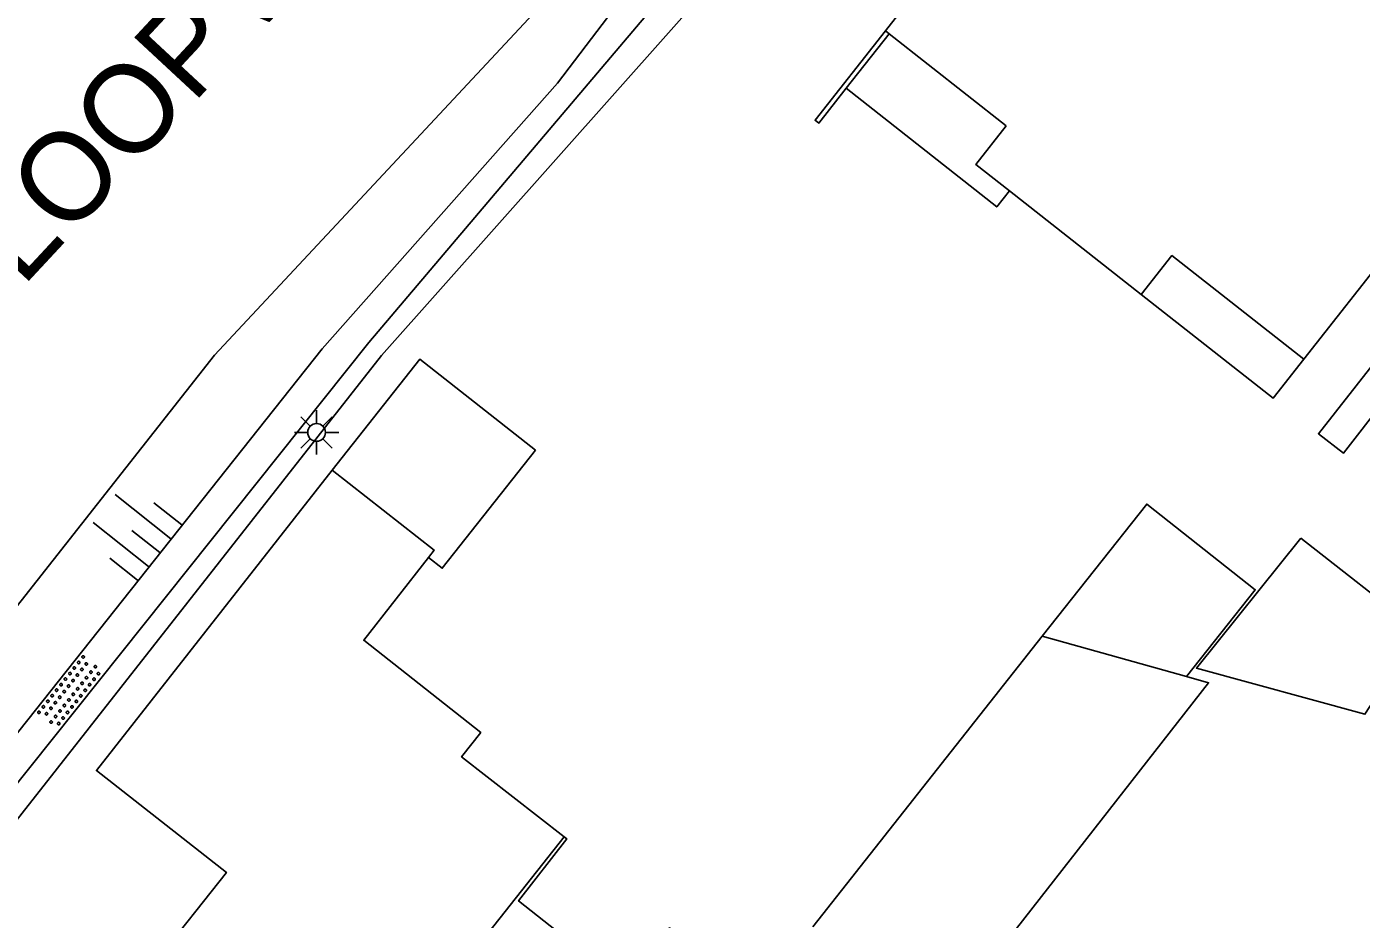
# Model space of a CAD drawing. Extents: x 126000 to 131009, y 393000 to 395500.
# Drawn here: x 130763.15 to 130800.8, y 394969.35 to 394994.55 of the extents above; entities that cross this region are included whole.
import ezdxf

# ---------------------------------------------------------------- set-up
doc = ezdxf.new("R2010")
doc.units = 0
for name, color, linetype in [('gg-afsc-erfafscheiding', 7, 'Continuous'), ('gg-afsc-muur', 7, 'Continuous'), ('gg-anno-naam water', 7, 'Continuous'), ('gg-bbg-gedigitaliseerde bebouwing', 7, 'Continuous'), ('gg-bbg-gedigitaliseerde bijgebouw', 7, 'Continuous'), ('gg-bbg-hoofdgebouw', 7, 'Continuous'), ('gg-bbg-luifel en loopbrug', 7, 'Continuous'), ('gg-bbg-tussenscheiding', 7, 'Continuous'), ('gg-knt-onverhard', 7, 'Continuous'), ('gg-kntw-beschoeiing', 7, 'Continuous'), ('gt-symb-lichtmast', 7, 'Continuous'), ('gt-symb-overige verharding', 7, 'Continuous'), ('gt-symb-talud symbool', 7, 'Continuous')]:
    doc.layers.add(name, color=color, linetype=linetype)

# ---------------------------------------------------------------- blocks, each defined once
blk = doc.blocks.new('gt0-OVH')
at = {"layer": 'gt-symb-overige verharding'}
for points in [[(-0.972, 0.298), (-0.967, 0.308), (-0.965, 0.319), (-0.966, 0.33), (-0.971, 0.34), (-0.978, 0.348), (-0.988, 0.353), (-0.999, 0.355), (-1.01, 0.354), (-1.02, 0.349), (-1.028, 0.342), (-1.033, 0.332), (-1.035, 0.321), (-1.034, 0.31), (-1.029, 0.3), (-1.022, 0.292), (-1.012, 0.287), (-1.001, 0.285), (-0.99, 0.286), (-0.98, 0.291)], [(-0.872, 0.106), (-0.867, 0.116), (-0.865, 0.126), (-0.866, 0.137), (-0.871, 0.147), (-0.878, 0.156), (-0.888, 0.161), (-0.899, 0.163), (-0.91, 0.162), (-0.92, 0.157), (-0.928, 0.15), (-0.933, 0.14), (-0.935, 0.129), (-0.934, 0.118), (-0.929, 0.108), (-0.922, 0.1), (-0.912, 0.095), (-0.901, 0.092), (-0.89, 0.094), (-0.88, 0.098)], [(-0.772, 0.298), (-0.767, 0.308), (-0.765, 0.319), (-0.766, 0.33), (-0.771, 0.34), (-0.778, 0.348), (-0.788, 0.353), (-0.799, 0.355), (-0.81, 0.354), (-0.82, 0.349), (-0.828, 0.342), (-0.833, 0.332), (-0.835, 0.321), (-0.834, 0.31), (-0.829, 0.3), (-0.822, 0.292), (-0.812, 0.287), (-0.801, 0.285), (-0.79, 0.286), (-0.78, 0.291)], [(-0.672, 0.106), (-0.667, 0.116), (-0.665, 0.126), (-0.666, 0.137), (-0.671, 0.147), (-0.678, 0.156), (-0.688, 0.161), (-0.699, 0.163), (-0.71, 0.162), (-0.72, 0.157), (-0.728, 0.15), (-0.733, 0.14), (-0.735, 0.129), (-0.734, 0.118), (-0.729, 0.108), (-0.722, 0.1), (-0.712, 0.095), (-0.701, 0.092), (-0.69, 0.094), (-0.68, 0.098)], [(-0.572, 0.298), (-0.567, 0.308), (-0.565, 0.319), (-0.566, 0.33), (-0.571, 0.34), (-0.578, 0.348), (-0.588, 0.353), (-0.599, 0.355), (-0.61, 0.354), (-0.62, 0.349), (-0.628, 0.342), (-0.633, 0.332), (-0.635, 0.321), (-0.634, 0.31), (-0.629, 0.3), (-0.622, 0.292), (-0.612, 0.287), (-0.601, 0.285), (-0.59, 0.286), (-0.58, 0.291)], [(-0.472, 0.106), (-0.467, 0.116), (-0.465, 0.126), (-0.466, 0.137), (-0.471, 0.147), (-0.478, 0.156), (-0.488, 0.161), (-0.499, 0.163), (-0.51, 0.162), (-0.52, 0.157), (-0.528, 0.15), (-0.533, 0.14), (-0.535, 0.129), (-0.534, 0.118), (-0.529, 0.108), (-0.522, 0.1), (-0.512, 0.095), (-0.501, 0.092), (-0.49, 0.094), (-0.48, 0.098)], [(-0.372, 0.298), (-0.367, 0.308), (-0.365, 0.319), (-0.366, 0.33), (-0.371, 0.34), (-0.378, 0.348), (-0.388, 0.353), (-0.399, 0.355), (-0.41, 0.354), (-0.42, 0.349), (-0.428, 0.342), (-0.433, 0.332), (-0.435, 0.321), (-0.434, 0.31), (-0.429, 0.3), (-0.422, 0.292), (-0.412, 0.287), (-0.401, 0.285), (-0.39, 0.286), (-0.38, 0.291)], [(-0.272, 0.106), (-0.267, 0.116), (-0.265, 0.126), (-0.266, 0.137), (-0.271, 0.147), (-0.278, 0.156), (-0.288, 0.161), (-0.299, 0.163), (-0.31, 0.162), (-0.32, 0.157), (-0.328, 0.15), (-0.333, 0.14), (-0.335, 0.129), (-0.334, 0.118), (-0.329, 0.108), (-0.322, 0.1), (-0.312, 0.095), (-0.301, 0.092), (-0.29, 0.094), (-0.28, 0.098)], [(-0.172, 0.298), (-0.167, 0.308), (-0.165, 0.319), (-0.166, 0.33), (-0.171, 0.34), (-0.178, 0.348), (-0.188, 0.353), (-0.199, 0.355), (-0.21, 0.354), (-0.22, 0.349), (-0.228, 0.342), (-0.233, 0.332), (-0.235, 0.321), (-0.234, 0.31), (-0.229, 0.3), (-0.222, 0.292), (-0.212, 0.287), (-0.201, 0.285), (-0.19, 0.286), (-0.18, 0.291)], [(-0.072, 0.106), (-0.067, 0.116), (-0.065, 0.126), (-0.066, 0.137), (-0.071, 0.147), (-0.078, 0.156), (-0.088, 0.161), (-0.099, 0.163), (-0.11, 0.162), (-0.12, 0.157), (-0.128, 0.15), (-0.133, 0.14), (-0.135, 0.129), (-0.134, 0.118), (-0.129, 0.108), (-0.122, 0.1), (-0.112, 0.095), (-0.101, 0.092), (-0.09, 0.094), (-0.08, 0.098)], [(0.028, 0.298), (0.033, 0.308), (0.035, 0.319), (0.034, 0.33), (0.029, 0.34), (0.022, 0.348), (0.012, 0.353), (0.001, 0.355), (-0.01, 0.354), (-0.02, 0.349), (-0.028, 0.342), (-0.033, 0.332), (-0.035, 0.321), (-0.034, 0.31), (-0.029, 0.3), (-0.022, 0.292), (-0.012, 0.287), (-0.001, 0.285), (0.01, 0.286), (0.02, 0.291)], [(0.128, 0.106), (0.133, 0.116), (0.135, 0.126), (0.134, 0.137), (0.129, 0.147), (0.122, 0.156), (0.112, 0.161), (0.101, 0.163), (0.09, 0.162), (0.08, 0.157), (0.072, 0.15), (0.067, 0.14), (0.065, 0.129), (0.066, 0.118), (0.071, 0.108), (0.078, 0.1), (0.088, 0.095), (0.099, 0.092), (0.11, 0.094), (0.12, 0.098)], [(0.228, 0.298), (0.233, 0.308), (0.235, 0.319), (0.234, 0.33), (0.229, 0.34), (0.222, 0.348), (0.212, 0.353), (0.201, 0.355), (0.19, 0.354), (0.18, 0.349), (0.172, 0.342), (0.167, 0.332), (0.165, 0.321), (0.166, 0.31), (0.171, 0.3), (0.178, 0.292), (0.188, 0.287), (0.199, 0.285), (0.21, 0.286), (0.22, 0.291)], [(0.328, 0.106), (0.333, 0.116), (0.335, 0.126), (0.334, 0.137), (0.329, 0.147), (0.322, 0.156), (0.312, 0.161), (0.301, 0.163), (0.29, 0.162), (0.28, 0.157), (0.272, 0.15), (0.267, 0.14), (0.265, 0.129), (0.266, 0.118), (0.271, 0.108), (0.278, 0.1), (0.288, 0.095), (0.299, 0.092), (0.31, 0.094), (0.32, 0.098)], [(0.428, 0.298), (0.433, 0.308), (0.435, 0.319), (0.434, 0.33), (0.429, 0.34), (0.422, 0.348), (0.412, 0.353), (0.401, 0.355), (0.39, 0.354), (0.38, 0.349), (0.372, 0.342), (0.367, 0.332), (0.365, 0.321), (0.366, 0.31), (0.371, 0.3), (0.378, 0.292), (0.388, 0.287), (0.399, 0.285), (0.41, 0.286), (0.42, 0.291)], [(0.528, 0.106), (0.533, 0.116), (0.535, 0.126), (0.534, 0.137), (0.529, 0.147), (0.522, 0.156), (0.512, 0.161), (0.501, 0.163), (0.49, 0.162), (0.48, 0.157), (0.472, 0.15), (0.467, 0.14), (0.465, 0.129), (0.466, 0.118), (0.471, 0.108), (0.478, 0.1), (0.488, 0.095), (0.499, 0.092), (0.51, 0.094), (0.52, 0.098)], [(0.628, 0.298), (0.633, 0.308), (0.635, 0.319), (0.634, 0.33), (0.629, 0.34), (0.622, 0.348), (0.612, 0.353), (0.601, 0.355), (0.59, 0.354), (0.58, 0.349), (0.572, 0.342), (0.567, 0.332), (0.565, 0.321), (0.566, 0.31), (0.571, 0.3), (0.578, 0.292), (0.588, 0.287), (0.599, 0.285), (0.61, 0.286), (0.62, 0.291)], [(0.728, 0.106), (0.733, 0.116), (0.735, 0.126), (0.734, 0.137), (0.729, 0.147), (0.722, 0.156), (0.712, 0.161), (0.701, 0.163), (0.69, 0.162), (0.68, 0.157), (0.672, 0.15), (0.667, 0.14), (0.665, 0.129), (0.666, 0.118), (0.671, 0.108), (0.678, 0.1), (0.688, 0.095), (0.699, 0.092), (0.71, 0.094), (0.72, 0.098)], [(0.828, 0.298), (0.833, 0.308), (0.835, 0.319), (0.834, 0.33), (0.829, 0.34), (0.822, 0.348), (0.812, 0.353), (0.801, 0.355), (0.79, 0.354), (0.78, 0.349), (0.772, 0.342), (0.767, 0.332), (0.765, 0.321), (0.766, 0.31), (0.771, 0.3), (0.778, 0.292), (0.788, 0.287), (0.799, 0.285), (0.81, 0.286), (0.82, 0.291)], [(0.928, 0.106), (0.933, 0.116), (0.935, 0.126), (0.934, 0.137), (0.929, 0.147), (0.922, 0.156), (0.912, 0.161), (0.901, 0.163), (0.89, 0.162), (0.88, 0.157), (0.872, 0.15), (0.867, 0.14), (0.865, 0.129), (0.866, 0.118), (0.871, 0.108), (0.878, 0.1), (0.888, 0.095), (0.899, 0.092), (0.91, 0.094), (0.92, 0.098)], [(1.028, 0.298), (1.033, 0.308), (1.035, 0.319), (1.034, 0.33), (1.029, 0.34), (1.022, 0.348), (1.012, 0.353), (1.001, 0.355), (0.99, 0.354), (0.98, 0.349), (0.972, 0.342), (0.967, 0.332), (0.965, 0.321), (0.966, 0.31), (0.971, 0.3), (0.978, 0.292), (0.988, 0.287), (0.999, 0.285), (1.01, 0.286), (1.02, 0.291)], [(-0.972, -0.142), (-0.967, -0.132), (-0.965, -0.121), (-0.966, -0.11), (-0.971, -0.1), (-0.978, -0.092), (-0.988, -0.087), (-0.999, -0.085), (-1.01, -0.086), (-1.02, -0.091), (-1.028, -0.098), (-1.033, -0.108), (-1.035, -0.119), (-1.034, -0.13), (-1.029, -0.14), (-1.022, -0.148), (-1.012, -0.153), (-1.001, -0.155), (-0.99, -0.154), (-0.98, -0.149)], [(-0.872, -0.334), (-0.867, -0.324), (-0.865, -0.314), (-0.866, -0.303), (-0.871, -0.293), (-0.878, -0.284), (-0.888, -0.279), (-0.899, -0.277), (-0.91, -0.278), (-0.92, -0.283), (-0.928, -0.29), (-0.933, -0.3), (-0.935, -0.311), (-0.934, -0.322), (-0.929, -0.332), (-0.922, -0.34), (-0.912, -0.345), (-0.901, -0.348), (-0.89, -0.346), (-0.88, -0.342)], [(-0.772, -0.142), (-0.767, -0.132), (-0.765, -0.121), (-0.766, -0.11), (-0.771, -0.1), (-0.778, -0.092), (-0.788, -0.087), (-0.799, -0.085), (-0.81, -0.086), (-0.82, -0.091), (-0.828, -0.098), (-0.833, -0.108), (-0.835, -0.119), (-0.834, -0.13), (-0.829, -0.14), (-0.822, -0.148), (-0.812, -0.153), (-0.801, -0.155), (-0.79, -0.154), (-0.78, -0.149)], [(-0.672, -0.334), (-0.667, -0.324), (-0.665, -0.314), (-0.666, -0.303), (-0.671, -0.293), (-0.678, -0.284), (-0.688, -0.279), (-0.699, -0.277), (-0.71, -0.278), (-0.72, -0.283), (-0.728, -0.29), (-0.733, -0.3), (-0.735, -0.311), (-0.734, -0.322), (-0.729, -0.332), (-0.722, -0.34), (-0.712, -0.345), (-0.701, -0.348), (-0.69, -0.346), (-0.68, -0.342)], [(-0.572, -0.142), (-0.567, -0.132), (-0.565, -0.121), (-0.566, -0.11), (-0.571, -0.1), (-0.578, -0.092), (-0.588, -0.087), (-0.599, -0.085), (-0.61, -0.086), (-0.62, -0.091), (-0.628, -0.098), (-0.633, -0.108), (-0.635, -0.119), (-0.634, -0.13), (-0.629, -0.14), (-0.622, -0.148), (-0.612, -0.153), (-0.601, -0.155), (-0.59, -0.154), (-0.58, -0.149)], [(-0.472, -0.334), (-0.467, -0.324), (-0.465, -0.314), (-0.466, -0.303), (-0.471, -0.293), (-0.478, -0.284), (-0.488, -0.279), (-0.499, -0.277), (-0.51, -0.278), (-0.52, -0.283), (-0.528, -0.29), (-0.533, -0.3), (-0.535, -0.311), (-0.534, -0.322), (-0.529, -0.332), (-0.522, -0.34), (-0.512, -0.345), (-0.501, -0.348), (-0.49, -0.346), (-0.48, -0.342)], [(-0.372, -0.142), (-0.367, -0.132), (-0.365, -0.121), (-0.366, -0.11), (-0.371, -0.1), (-0.378, -0.092), (-0.388, -0.087), (-0.399, -0.085), (-0.41, -0.086), (-0.42, -0.091), (-0.428, -0.098), (-0.433, -0.108), (-0.435, -0.119), (-0.434, -0.13), (-0.429, -0.14), (-0.422, -0.148), (-0.412, -0.153), (-0.401, -0.155), (-0.39, -0.154), (-0.38, -0.149)], [(-0.272, -0.334), (-0.267, -0.324), (-0.265, -0.314), (-0.266, -0.303), (-0.271, -0.293), (-0.278, -0.284), (-0.288, -0.279), (-0.299, -0.277), (-0.31, -0.278), (-0.32, -0.283), (-0.328, -0.29), (-0.333, -0.3), (-0.335, -0.311), (-0.334, -0.322), (-0.329, -0.332), (-0.322, -0.34), (-0.312, -0.345), (-0.301, -0.348), (-0.29, -0.346), (-0.28, -0.342)], [(-0.172, -0.142), (-0.167, -0.132), (-0.165, -0.121), (-0.166, -0.11), (-0.171, -0.1), (-0.178, -0.092), (-0.188, -0.087), (-0.199, -0.085), (-0.21, -0.086), (-0.22, -0.091), (-0.228, -0.098), (-0.233, -0.108), (-0.235, -0.119), (-0.234, -0.13), (-0.229, -0.14), (-0.222, -0.148), (-0.212, -0.153), (-0.201, -0.155), (-0.19, -0.154), (-0.18, -0.149)], [(-0.072, -0.334), (-0.067, -0.324), (-0.065, -0.314), (-0.066, -0.303), (-0.071, -0.293), (-0.078, -0.284), (-0.088, -0.279), (-0.099, -0.277), (-0.11, -0.278), (-0.12, -0.283), (-0.128, -0.29), (-0.133, -0.3), (-0.135, -0.311), (-0.134, -0.322), (-0.129, -0.332), (-0.122, -0.34), (-0.112, -0.345), (-0.101, -0.348), (-0.09, -0.346), (-0.08, -0.342)], [(0.028, -0.142), (0.033, -0.132), (0.035, -0.121), (0.034, -0.11), (0.029, -0.1), (0.022, -0.092), (0.012, -0.087), (0.001, -0.085), (-0.01, -0.086), (-0.02, -0.091), (-0.028, -0.098), (-0.033, -0.108), (-0.035, -0.119), (-0.034, -0.13), (-0.029, -0.14), (-0.022, -0.148), (-0.012, -0.153), (-0.001, -0.155), (0.01, -0.154), (0.02, -0.149)], [(0.128, -0.334), (0.133, -0.324), (0.135, -0.314), (0.134, -0.303), (0.129, -0.293), (0.122, -0.284), (0.112, -0.279), (0.101, -0.277), (0.09, -0.278), (0.08, -0.283), (0.072, -0.29), (0.067, -0.3), (0.065, -0.311), (0.066, -0.322), (0.071, -0.332), (0.078, -0.34), (0.088, -0.345), (0.099, -0.348), (0.11, -0.346), (0.12, -0.342)], [(0.228, -0.142), (0.233, -0.132), (0.235, -0.121), (0.234, -0.11), (0.229, -0.1), (0.222, -0.092), (0.212, -0.087), (0.201, -0.085), (0.19, -0.086), (0.18, -0.091), (0.172, -0.098), (0.167, -0.108), (0.165, -0.119), (0.166, -0.13), (0.171, -0.14), (0.178, -0.148), (0.188, -0.153), (0.199, -0.155), (0.21, -0.154), (0.22, -0.149)], [(0.328, -0.334), (0.333, -0.324), (0.335, -0.314), (0.334, -0.303), (0.329, -0.293), (0.322, -0.284), (0.312, -0.279), (0.301, -0.277), (0.29, -0.278), (0.28, -0.283), (0.272, -0.29), (0.267, -0.3), (0.265, -0.311), (0.266, -0.322), (0.271, -0.332), (0.278, -0.34), (0.288, -0.345), (0.299, -0.348), (0.31, -0.346), (0.32, -0.342)], [(0.428, -0.142), (0.433, -0.132), (0.435, -0.121), (0.434, -0.11), (0.429, -0.1), (0.422, -0.092), (0.412, -0.087), (0.401, -0.085), (0.39, -0.086), (0.38, -0.091), (0.372, -0.098), (0.367, -0.108), (0.365, -0.119), (0.366, -0.13), (0.371, -0.14), (0.378, -0.148), (0.388, -0.153), (0.399, -0.155), (0.41, -0.154), (0.42, -0.149)], [(0.528, -0.334), (0.533, -0.324), (0.535, -0.314), (0.534, -0.303), (0.529, -0.293), (0.522, -0.284), (0.512, -0.279), (0.501, -0.277), (0.49, -0.278), (0.48, -0.283), (0.472, -0.29), (0.467, -0.3), (0.465, -0.311), (0.466, -0.322), (0.471, -0.332), (0.478, -0.34), (0.488, -0.345), (0.499, -0.348), (0.51, -0.346), (0.52, -0.342)], [(0.628, -0.142), (0.633, -0.132), (0.635, -0.121), (0.634, -0.11), (0.629, -0.1), (0.622, -0.092), (0.612, -0.087), (0.601, -0.085), (0.59, -0.086), (0.58, -0.091), (0.572, -0.098), (0.567, -0.108), (0.565, -0.119), (0.566, -0.13), (0.571, -0.14), (0.578, -0.148), (0.588, -0.153), (0.599, -0.155), (0.61, -0.154), (0.62, -0.149)], [(0.728, -0.334), (0.733, -0.324), (0.735, -0.314), (0.734, -0.303), (0.729, -0.293), (0.722, -0.284), (0.712, -0.279), (0.701, -0.277), (0.69, -0.278), (0.68, -0.283), (0.672, -0.29), (0.667, -0.3), (0.665, -0.311), (0.666, -0.322), (0.671, -0.332), (0.678, -0.34), (0.688, -0.345), (0.699, -0.348), (0.71, -0.346), (0.72, -0.342)], [(0.828, -0.142), (0.833, -0.132), (0.835, -0.121), (0.834, -0.11), (0.829, -0.1), (0.822, -0.092), (0.812, -0.087), (0.801, -0.085), (0.79, -0.086), (0.78, -0.091), (0.772, -0.098), (0.767, -0.108), (0.765, -0.119), (0.766, -0.13), (0.771, -0.14), (0.778, -0.148), (0.788, -0.153), (0.799, -0.155), (0.81, -0.154), (0.82, -0.149)], [(0.928, -0.334), (0.933, -0.324), (0.935, -0.314), (0.934, -0.303), (0.929, -0.293), (0.922, -0.284), (0.912, -0.279), (0.901, -0.277), (0.89, -0.278), (0.88, -0.283), (0.872, -0.29), (0.867, -0.3), (0.865, -0.311), (0.866, -0.322), (0.871, -0.332), (0.878, -0.34), (0.888, -0.345), (0.899, -0.348), (0.91, -0.346), (0.92, -0.342)], [(1.028, -0.142), (1.033, -0.132), (1.035, -0.121), (1.034, -0.11), (1.029, -0.1), (1.022, -0.092), (1.012, -0.087), (1.001, -0.085), (0.99, -0.086), (0.98, -0.091), (0.972, -0.098), (0.967, -0.108), (0.965, -0.119), (0.966, -0.13), (0.971, -0.14), (0.978, -0.148), (0.988, -0.153), (0.999, -0.155), (1.01, -0.154), (1.02, -0.149)]]:
    blk.add_lwpolyline(points, close=True, dxfattribs=at)
blk = doc.blocks.new('gt0-TALUD_1')
at = {"layer": 'gt-symb-talud symbool'}
for p, q in [((-1, -1), (-1, 0)), ((-0.5, -2), (-0.5, 0)), ((0, -1), (0, 0)), ((0.5, -2), (0.5, 0)), ((1, -1), (1, 0))]:
    blk.add_line(p, q, dxfattribs=at)
blk = doc.blocks.new('gt0-LMAST')
at = {"layer": 'gt-symb-lichtmast'}
for p, q in [((-0.182, 0.173), (-0.447, 0.438)), ((-0.005, 0.246), (-0.005, 0.621)), ((0.172, 0.173), (0.437, 0.438)), ((-0.255, -0.004), (-0.63, -0.004)), ((-0.182, -0.181), (-0.447, -0.446)), ((-0.005, -0.254), (-0.005, -0.629)), ((0.437, -0.446), (0.172, -0.181)), ((0.245, -0.004), (0.62, -0.004))]:
    blk.add_line(p, q, dxfattribs=at)
blk.add_circle((-0.005, -0.004), 0.25, dxfattribs=at)

msp = doc.modelspace()

# ---------------------------------------------------------------- linework, layer by layer
at = {"layer": 'gg-afsc-erfafscheiding'}
msp.add_lwpolyline([(130761.229, 394970.07), (130773.164, 394985.267), (130786.249, 395000)], dxfattribs=at)
at = {"layer": 'gg-afsc-muur'}
msp.add_lwpolyline([(130786.27, 394992.808), (130785.497, 394991.825), (130785.391, 394991.908), (130787.373, 394994.429)], dxfattribs=at)
at = {"layer": 'gg-bbg-gedigitaliseerde bebouwing'}
for p, q in [((130794.592, 394986.985), (130790.873, 394989.91)), ((130801.813, 394988.525), (130799.179, 394985.167))]:
    msp.add_line(p, q, dxfattribs=at)
for points in [[(130790.873, 394989.91), (130789.92, 394990.66), (130790.781, 394991.748)], [(130799.179, 394985.167), (130795.454, 394988.086), (130794.592, 394986.985)], [(130771.773, 394982.029), (130774.646, 394979.775), (130774.485, 394979.569)], [(130774.485, 394979.569), (130772.66, 394977.23), (130775.96, 394974.62), (130775.42, 394973.94), (130778.318, 394971.676)], [(130778.318, 394971.676), (130778.39, 394971.62), (130777.03, 394969.87), (130780.02, 394967.51), (130781.28, 394969.11), (130783.769, 394967.154)]]:
    msp.add_lwpolyline(points, dxfattribs=at)
at = {"layer": 'gg-bbg-gedigitaliseerde bijgebouw'}
msp.add_line((130791.8, 394977.34), (130785.324, 394969.136), dxfattribs=at)
for points in [[(130791.8, 394977.34), (130794.745, 394981.071), (130797.805, 394978.655), (130795.87, 394976.203)], [(130799.093, 394980.109), (130802.433, 394977.49), (130800.9, 394975.14), (130796.147, 394976.443), (130799.093, 394980.109)], [(130791.07, 394969.09), (130796.49, 394976.03), (130795.87, 394976.203)]]:
    msp.add_lwpolyline(points, dxfattribs=at)
at = {"layer": 'gg-bbg-hoofdgebouw'}
for p, q in [((130792.508, 395000.956), (130787.373, 394994.429)), ((130787.373, 394994.429), (130787.479, 394994.346)), ((130787.479, 394994.346), (130790.781, 394991.748))]:
    msp.add_line(p, q, dxfattribs=at)
msp.add_lwpolyline([(130771.773, 394982.029), (130765.123, 394973.55), (130768.787, 394970.676), (130764.819, 394965.664), (130766.834, 394964.069), (130766.588, 394963.742), (130767.504, 394962.991), (130767.797, 394963.327), (130770.428, 394961.25), (130771.183, 394962.184)], dxfattribs=at)
at = {"layer": 'gg-bbg-luifel en loopbrug'}
msp.add_line((130787.479, 394994.346), (130786.27, 394992.808), dxfattribs=at)
for points in [[(130790.873, 394989.91), (130790.515, 394989.458), (130786.27, 394992.808)], [(130803.866, 394987.106), (130800.292, 394982.507), (130799.587, 394983.059), (130803.148, 394987.603)], [(130799.179, 394985.167), (130798.31, 394984.06), (130794.592, 394986.985)], [(130771.773, 394982.029), (130774.247, 394985.163), (130777.505, 394982.591)], [(130777.505, 394982.591), (130774.876, 394979.261), (130774.485, 394979.569)]]:
    msp.add_lwpolyline(points, dxfattribs=at)
at = {"layer": 'gg-bbg-tussenscheiding'}
msp.add_line((130795.87, 394976.203), (130791.8, 394977.34), dxfattribs=at)
msp.add_lwpolyline([(130778.318, 394971.676), (130776.19, 394968.99), (130776.29, 394968.91), (130771.09, 394962.25), (130771.183, 394962.184)], dxfattribs=at)
at = {"layer": 'gg-knt-onverhard'}
for points in [[(130760.717, 394970.478), (130772.801, 394985.635), (130791.519, 395007.738)], [(130780.19, 394995.679), (130778.126, 394992.953), (130771.484, 394985.455), (130758.883, 394969.566)]]:
    msp.add_lwpolyline(points, dxfattribs=at)
at = {"layer": 'gg-kntw-beschoeiing'}
msp.add_lwpolyline([(130756.735, 394970.389), (130768.449, 394985.277), (130779.024, 394996.626)], dxfattribs=at)

# ---------------------------------------------------------------- block references
at = {"layer": 'gt-symb-lichtmast'}
msp.add_blockref('gt0-LMAST', (130771.335, 394983.099), dxfattribs=at)
at = {"layer": 'gt-symb-overige verharding', "rotation": 51.4565372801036}
msp.add_blockref('gt0-OVH', (130764.374, 394975.776), dxfattribs=at)
at = {"layer": 'gt-symb-talud symbool', "xscale": 0.9999864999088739, "yscale": 0.9999864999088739, "rotation": -128.4629470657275}
msp.add_blockref('gt0-TALUD_1', (130766.905, 394979.704), dxfattribs=at)

# ---------------------------------------------------------------- texts
at = {"layer": 'gg-anno-naam water'}
msp.add_text('BIEZENLOOPVIJVER', height=2.5, rotation=47.1061, dxfattribs=at).set_placement((130754.81, 394978.324))

doc.saveas('drawing.dxf')
